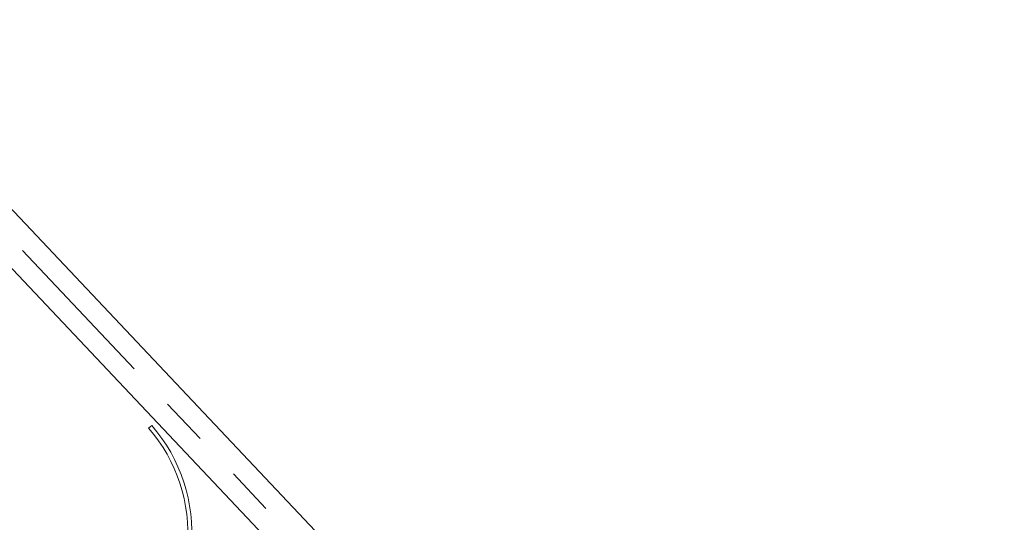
# Model space of a CAD drawing. Header units: metres. Extents: x 92403 to 95147, y 464428 to 465602.
# Tile 560 of 568: x 93450 to 93486, y 465273 to 465291. Entities that reach past the tile are written whole.
import ezdxf

# ---------------------------------------------------------------- set-up
doc = ezdxf.new("R2010")
doc.units = ezdxf.units.M
doc.linetypes.add('RI-GWA', pattern=[18.45, 6, -1.8, 1.75, -1.8, 1.75, -1.8, 1.75, -1.8])
doc.linetypes.add('VH-TROTTOIRBAND', pattern=[15, 5, -2, 2, -2, 2, -2])
doc.layers.add('B-OI-RI-GWA_TRANSPORTLEIDING-G', color=7, linetype='RI-GWA', lineweight=18, true_color=0xff8400)
for name, color, linetype, lineweight in [('B-WE-VH-VERHARDING_FUNDERING-G', 252, 'CONTINUOUS', 18), ('N-WE-VH-KANTOPSLUITING_TROTTOIRBAND-G', 7, 'VH-TROTTOIRBAND', 35), ('N-WE-VH-KANTOPSLUITING_VOORKANTBAND-G', 50, 'CONTINUOUS', 35)]:
    doc.layers.add(name, color=color, linetype=linetype, lineweight=lineweight)

msp = doc.modelspace()

# ---------------------------------------------------------------- linework, layer by layer
at = {"layer": 'B-OI-RI-GWA_TRANSPORTLEIDING-G', "flags": 128}
msp.add_lwpolyline([(93388.56, 465351.63), (93405.12, 465329.59), (93442.62, 465290.09), (93484.957, 465245.278), (93533.232, 465245.594)], dxfattribs=at)
at = {"layer": 'B-WE-VH-VERHARDING_FUNDERING-G', "lineweight": 13, "flags": 128}
for points in [[(93443.954932, 465289.769132), (93484.575061, 465246.77437)], [(93442.864589, 465288.739009), (93483.484718, 465245.744247)]]:
    msp.add_lwpolyline(points, dxfattribs=at)
at = {"layer": 'N-WE-VH-KANTOPSLUITING_TROTTOIRBAND-G', "lineweight": 15, "flags": 128}
msp.add_lwpolyline([(93454.407455, 465276.203035), (93454.294569, 465276.104259, -0.426350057), (93453.558868, 465267.693171)], format="xyb", dxfattribs=at)
at = {"layer": 'N-WE-VH-KANTOPSLUITING_VOORKANTBAND-G', "linetype": 'Continuous', "lineweight": 15, "flags": 128}
msp.add_lwpolyline([(93454.407455, 465276.203035, -0.426350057), (93453.652897, 465267.576302)], format="xyb", dxfattribs=at)

doc.saveas('drawing.dxf')
